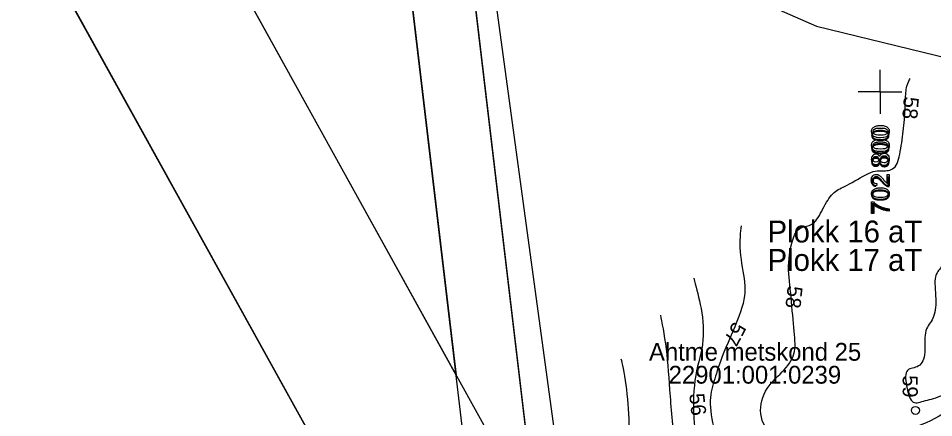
# Model space of a CAD drawing. Extents: x 700746 to 706058, y 6570320 to 6580460.
# Drawn here: x 702524.7 to 702817.1, y 6577395.9 to 6577523.5 of the extents above; entities that cross this region are included whole.
import ezdxf

# ---------------------------------------------------------------- set-up
doc = ezdxf.new("R2010")
doc.units = 0
for name, color, linetype in [('HALJASTUS', 7, 'Continuous'), ('HORISONTAAL-EH2000', 7, 'Continuous'), ('Kaitsevöönd', 7, 'Continuous'), ('Kataster tekst', 7, 'Continuous'), ('Plokid', 7, 'Continuous'), ('VORK', 7, 'Continuous'), ('VWX2_MV_PLOKK', 7, 'Continuous')]:
    doc.layers.add(name, color=color, linetype=linetype)

msp = doc.modelspace()

# ---------------------------------------------------------------- linework, layer by layer
at = {"layer": 'HALJASTUS'}
msp.add_circle((702811.3, 6577398.21), 1.28, dxfattribs=at)
msp.add_circle((702811.3, 6577398.21), 1.28, dxfattribs=at)
at = {"layer": 'HORISONTAAL-EH2000'}
for points in [[(702862.25, 6577441.37), (702859.7, 6577429.1), (702854.41, 6577422.79), (702846.68, 6577415.72), (702839.46, 6577414.15), (702830.68, 6577406.39), (702821.94, 6577397.34), (702810.46, 6577392.26), (702798.94, 6577388.66), (702789.74, 6577386.99), (702776.57, 6577386.4), (702765.34, 6577388.85), (702760.69, 6577396.92), (702763.27, 6577405.81), (702769.95, 6577411.13), (702773.39, 6577416.88), (702772.43, 6577423.74), (702771.52, 6577436.28), (702770.19, 6577445.11), (702772.68, 6577456.18), (702775.97, 6577456.97), (702779.53, 6577457.81), (702782.46, 6577464.43), (702785.6, 6577468.66), (702789.55, 6577469.88), (702797.77, 6577475.29), (702801.77, 6577474.49), (702805.52, 6577475.51), (702806.82, 6577482.77), (702807.78, 6577490.25), (702808.11, 6577497.55), (702808.29, 6577502.1), (702809.43, 6577503.93), (702809.66, 6577504.26)], [(702839.59, 6577504.19), (702839.44, 6577503.95), (702837.27, 6577500.26), (702833.67, 6577490.12), (702832.24, 6577482.56), (702832.64, 6577478.59), (702826.72, 6577473.9), (702825.84, 6577466.71), (702828.28, 6577462.95), (702823.14, 6577456.27), (702821.51, 6577448.4), (702819.3, 6577443.03), (702816.96, 6577441.51), (702818.25, 6577432.24), (702816.92, 6577426.6), (702813.78, 6577424.09), (702814.78, 6577415.09), (702812.13, 6577411.53), (702807.62, 6577411.81), (702808.44, 6577405.15), (702810.23, 6577399.59), (702814.23, 6577401.58), (702819.84, 6577402.2), (702827.53, 6577409.57), (702836.27, 6577417.77), (702845.02, 6577422.99), (702848.62, 6577425.89), (702853.9, 6577432.79), (702856.34, 6577436.74), (702856.28, 6577445.84), (702860.66, 6577454.13)], [(702755.59, 6577457.16), (702755.33, 6577455.46), (702754.78, 6577449.05), (702757.17, 6577438.71), (702756.52, 6577431.03), (702749.29, 6577415.41), (702747.15, 6577408.08), (702745.16, 6577402.06), (702746.74, 6577391.65), (702750.26, 6577381.93), (702760.96, 6577376.5), (702771.65, 6577375.65), (702780.14, 6577380.06), (702789.28, 6577380.66), (702795.91, 6577380.66), (702811.36, 6577386.46), (702821.56, 6577391.5), (702830.03, 6577397.3), (702841.76, 6577406.26), (702854.82, 6577413.84), (702862.32, 6577416.31)], [(702740.52, 6577440.45), (702741.01, 6577438.07), (702742.74, 6577432.75), (702744.3, 6577420.39), (702740.59, 6577410), (702740, 6577395.66), (702742.46, 6577382.3), (702748.94, 6577372.02), (702757.51, 6577371.37), (702776.51, 6577371.81), (702807.66, 6577378.76), (702821.94, 6577383.42), (702828.76, 6577384.85), (702832.75, 6577380.64)], [(702729.83, 6577428.6), (702730.21, 6577426.77), (702731.91, 6577418.06), (702732.79, 6577403.53), (702734.47, 6577383.74), (702739.01, 6577371.47), (702751.65, 6577367.08), (702767.24, 6577366.6), (702784.54, 6577369.17), (702796.66, 6577366.44)], [(702717.23, 6577414.64), (702717.49, 6577413.59), (702719.02, 6577406.8), (702719.93, 6577393.77), (702719.68, 6577381.29), (702722.89, 6577368.05), (702727.16, 6577363.96), (702749.45, 6577360.24), (702765.05, 6577359.37), (702769.65, 6577354.64)]]:
    msp.add_open_spline(points, degree=3, dxfattribs=at)
at = {"layer": 'Kaitsevöönd'}
for p, q in [((702664.58, 6577409.51), (702568.45, 6577583.18)), ((702524.7, 6577558.96), (702681.97, 6577274.84))]:
    msp.add_line(p, q, dxfattribs=at)
for points in [[(702721.4, 6577040.28), (702677.17, 6577303.4), (702629.94, 6577701.26), (702680.48, 6577738.95)], [(702680.48, 6577738.95), (702629.94, 6577701.26), (702664.58, 6577409.51)], [(702692.44, 6577722.91), (702651.16, 6577692.14), (702696.98, 6577306.24), (702741.12, 6577043.59)], [(702690.22, 6577363.19), (702651.16, 6577692.14), (702692.44, 6577722.91)], [(702568.45, 6577583.18), (702752.13, 6577251.34), (702794.06, 6577083.52)], [(702745.56, 6577071.4), (702705.21, 6577232.86), (702524.7, 6577558.96)]]:
    msp.add_lwpolyline(points, dxfattribs=at)
at = {"layer": 'Plokid'}
msp.add_lwpolyline([(702713.64, 6577336.44), (702698.87, 6577370.58), (702671.98, 6577568.29), (702779.72, 6577521), (702911.62, 6577488.86), (703121.85, 6577464.43)], dxfattribs=at)
at = {"layer": 'VORK'}
for q in [(702800, 6577507), (702800, 6577507), (702793, 6577500), (702793, 6577500), (702807, 6577500), (702800, 6577493), (702807, 6577500), (702800, 6577493)]:
    msp.add_line((702800, 6577500), q, dxfattribs=at)
for points in [[(702802.25, 6577473.6), (702802.93, 6577473.6), (702802.93, 6577469.83)], [(702802.25, 6577470.81), (702802.25, 6577473.6)], [(702798.93, 6577470.68), (702798.85, 6577469.96)], [(702797.97, 6577461.12), (702797.3, 6577461.12), (702797.3, 6577464.81), (702797.85, 6577464.81)], [(702797.97, 6577463.91), (702797.97, 6577461.12)], [(702802.93, 6577462.63), (702802.93, 6577461.91)]]:
    msp.add_lwpolyline(points, dxfattribs=at)
for points in [[(702800.12, 6577485.42), (702799.11, 6577485.42), (702798.49, 6577485.62), (702797.87, 6577485.83), (702797.54, 6577486.24), (702797.2, 6577486.65), (702797.2, 6577487.27), (702797.2, 6577487.73), (702797.39, 6577488.08), (702797.57, 6577488.43), (702797.92, 6577488.65), (702798.27, 6577488.88), (702798.77, 6577489), (702799.27, 6577489.13), (702800.12, 6577489.13), (702801.12, 6577489.13), (702801.74, 6577488.93), (702802.35, 6577488.72), (702802.69, 6577488.31), (702803.02, 6577487.9), (702803.02, 6577487.27), (702803.02, 6577486.45), (702802.43, 6577485.98), (702801.72, 6577485.42), (702800.12, 6577485.42)], [(702800.12, 6577486.14), (702801.52, 6577486.14), (702801.99, 6577486.47), (702802.45, 6577486.79), (702802.45, 6577487.27), (702802.45, 6577487.76), (702801.98, 6577488.08), (702801.52, 6577488.41), (702800.12, 6577488.41), (702798.71, 6577488.41), (702798.25, 6577488.08), (702797.78, 6577487.76), (702797.78, 6577487.27), (702797.78, 6577486.79), (702798.19, 6577486.5), (702798.71, 6577486.14), (702800.12, 6577486.14)], [(702800.12, 6577480.99), (702799.11, 6577480.99), (702798.49, 6577481.2), (702797.87, 6577481.41), (702797.54, 6577481.82), (702797.2, 6577482.23), (702797.2, 6577482.85), (702797.2, 6577483.31), (702797.39, 6577483.65), (702797.57, 6577484), (702797.92, 6577484.22), (702798.27, 6577484.45), (702798.77, 6577484.58), (702799.27, 6577484.7), (702800.12, 6577484.7), (702801.12, 6577484.7), (702801.74, 6577484.5), (702802.35, 6577484.29), (702802.69, 6577483.88), (702803.02, 6577483.47), (702803.02, 6577482.85), (702803.02, 6577482.02), (702802.43, 6577481.55), (702801.72, 6577480.99), (702800.12, 6577480.99)], [(702800.12, 6577481.71), (702801.52, 6577481.71), (702801.99, 6577482.04), (702802.45, 6577482.37), (702802.45, 6577482.85), (702802.45, 6577483.33), (702801.98, 6577483.66), (702801.52, 6577483.98), (702800.12, 6577483.98), (702798.71, 6577483.98), (702798.25, 6577483.66), (702797.78, 6577483.33), (702797.78, 6577482.84), (702797.78, 6577482.36), (702798.19, 6577482.07), (702798.71, 6577481.71), (702800.12, 6577481.71)], [(702799.83, 6577477.64), (702799.67, 6577477.21), (702799.38, 6577477), (702799.08, 6577476.78), (702798.67, 6577476.78), (702798.05, 6577476.78), (702797.63, 6577477.23), (702797.2, 6577477.68), (702797.2, 6577478.42), (702797.2, 6577479.16), (702797.64, 6577479.62), (702798.07, 6577480.07), (702798.69, 6577480.07), (702799.09, 6577480.07), (702799.38, 6577479.86), (702799.67, 6577479.66), (702799.83, 6577479.23), (702800, 6577479.76), (702800.39, 6577480.03), (702800.77, 6577480.31), (702801.3, 6577480.31), (702802.03, 6577480.31), (702802.52, 6577479.79), (702803.02, 6577479.27), (702803.02, 6577478.43), (702803.02, 6577477.59), (702802.52, 6577477.07), (702802.02, 6577476.55), (702801.28, 6577476.55), (702800.72, 6577476.55), (702800.34, 6577476.84), (702799.97, 6577477.12), (702799.83, 6577477.64)], [(702798.65, 6577477.51), (702799.05, 6577477.51), (702799.31, 6577477.76), (702799.56, 6577478.02), (702799.56, 6577478.44), (702799.56, 6577478.84), (702799.31, 6577479.1), (702799.06, 6577479.35), (702798.69, 6577479.35), (702798.3, 6577479.35), (702798.04, 6577479.09), (702797.78, 6577478.82), (702797.78, 6577478.43), (702797.78, 6577478.03), (702798.03, 6577477.77), (702798.29, 6577477.51), (702798.65, 6577477.51)], [(702801.28, 6577477.28), (702801.58, 6577477.28), (702801.86, 6577477.42), (702802.14, 6577477.56), (702802.3, 6577477.84), (702802.45, 6577478.12), (702802.45, 6577478.44), (702802.45, 6577478.94), (702802.13, 6577479.26), (702801.8, 6577479.59), (702801.3, 6577479.59), (702800.8, 6577479.59), (702800.47, 6577479.25), (702800.14, 6577478.92), (702800.14, 6577478.41), (702800.14, 6577477.92), (702800.46, 6577477.6), (702800.79, 6577477.28), (702801.28, 6577477.28)], [(702798.85, 6577469.96), (702798.05, 6577470.04), (702797.63, 6577470.52), (702797.2, 6577471), (702797.2, 6577471.81), (702797.2, 6577472.63), (702797.66, 6577473.11), (702798.11, 6577473.59), (702798.79, 6577473.59), (702799.13, 6577473.59), (702799.46, 6577473.45), (702799.79, 6577473.31), (702800.15, 6577472.99), (702800.52, 6577472.66), (702801.16, 6577471.91), (702801.69, 6577471.28), (702801.87, 6577471.1), (702802.06, 6577470.92), (702802.25, 6577470.81)], [(702802.93, 6577469.83), (702802.67, 6577469.83), (702802.44, 6577469.91), (702802.05, 6577470.06), (702801.68, 6577470.38), (702801.31, 6577470.69), (702800.82, 6577471.29), (702800.06, 6577472.22), (702799.61, 6577472.54), (702799.17, 6577472.87), (702798.77, 6577472.87), (702798.35, 6577472.87), (702798.07, 6577472.57), (702797.78, 6577472.28), (702797.78, 6577471.8), (702797.78, 6577471.29), (702798.09, 6577470.99), (702798.39, 6577470.69), (702798.93, 6577470.68)], [(702800.12, 6577465.5), (702799.11, 6577465.5), (702798.49, 6577465.71), (702797.87, 6577465.91), (702797.54, 6577466.32), (702797.2, 6577466.73), (702797.2, 6577467.35), (702797.2, 6577467.81), (702797.39, 6577468.16), (702797.57, 6577468.51), (702797.92, 6577468.73), (702798.27, 6577468.96), (702798.77, 6577469.08), (702799.27, 6577469.21), (702800.12, 6577469.21), (702801.12, 6577469.21), (702801.74, 6577469.01), (702802.35, 6577468.8), (702802.69, 6577468.39), (702803.02, 6577467.98), (702803.02, 6577467.35), (702803.02, 6577466.53), (702802.43, 6577466.06), (702801.72, 6577465.5), (702800.12, 6577465.5)], [(702800.12, 6577466.22), (702801.52, 6577466.22), (702801.99, 6577466.55), (702802.45, 6577466.87), (702802.45, 6577467.35), (702802.45, 6577467.84), (702801.98, 6577468.16), (702801.52, 6577468.49), (702800.12, 6577468.49), (702798.71, 6577468.49), (702798.25, 6577468.16), (702797.78, 6577467.84), (702797.78, 6577467.35), (702797.78, 6577466.87), (702798.19, 6577466.58), (702798.71, 6577466.22), (702800.12, 6577466.22)], [(702797.85, 6577464.81), (702798.42, 6577464.26), (702799.39, 6577463.73), (702800.35, 6577463.19), (702801.36, 6577462.9), (702802.08, 6577462.69), (702802.93, 6577462.63)], [(702802.93, 6577461.91), (702802.25, 6577461.92), (702801.3, 6577462.18), (702800.35, 6577462.43), (702799.46, 6577462.9), (702798.58, 6577463.37), (702797.97, 6577463.91)]]:
    msp.add_open_spline(points, degree=3, dxfattribs=at)
at = {"layer": 'VWX2_MV_PLOKK'}
msp.add_lwpolyline([(702671.98, 6577568.29), (702779.72, 6577521), (702911.62, 6577488.86), (703121.85, 6577464.43), (703125.37, 6577441.7), (702859.74, 6577465.7), (702862.39, 6577440.05), (702863.21, 6577375.33), (702861.72, 6577286.46), (702849.88, 6577229.56), (702759.17, 6577231.22), (702698.87, 6577370.58)], close=True, dxfattribs=at)
msp.add_lwpolyline([(702671.98, 6577568.29), (702779.72, 6577521), (702911.62, 6577488.86), (703121.85, 6577464.43), (703125.37, 6577441.7), (702859.74, 6577465.7), (702862.39, 6577440.05), (702863.21, 6577375.33), (702861.72, 6577286.46), (702849.88, 6577229.56), (702759.17, 6577231.22), (702698.87, 6577370.58)], close=True, dxfattribs=at)

# ---------------------------------------------------------------- texts
at = {"layer": 'HORISONTAAL-EH2000'}
for s, rotation, p in [('58', 265.4371, (702807.64, 6577498.58)), ('58', 263.6874, (702770.53, 6577438.19)), ('57', 241.954, (702753.23, 6577426.85)), ('59', 270.1537, (702807.21, 6577409.43)), ('56', 276.1546, (702739.02, 6577403.42))]:
    msp.add_text(s, height=4.8, rotation=rotation, dxfattribs=at).set_placement(p)
at = {"layer": 'Kataster tekst'}
for s, p in [('Ahtme metskond 25', (702726.18, 6577414.08)), ('22901:001:0239', (702732.46, 6577406.75))]:
    msp.add_text(s, height=5.7, dxfattribs=at).set_placement(p)
at = {"layer": 'Plokid'}
for s, p in [('Plokk 16 aT', (702764.06, 6577451.87)), ('Plokk 17 aT', (702764.06, 6577442.77))]:
    msp.add_text(s, height=7, dxfattribs=at).set_placement(p)
at = {"layer": 'VORK'}
msp.add_text(' 702 800 ', height=5.7, rotation=90, dxfattribs=at).set_placement((702802.93, 6577458.53))

doc.saveas('drawing.dxf')
